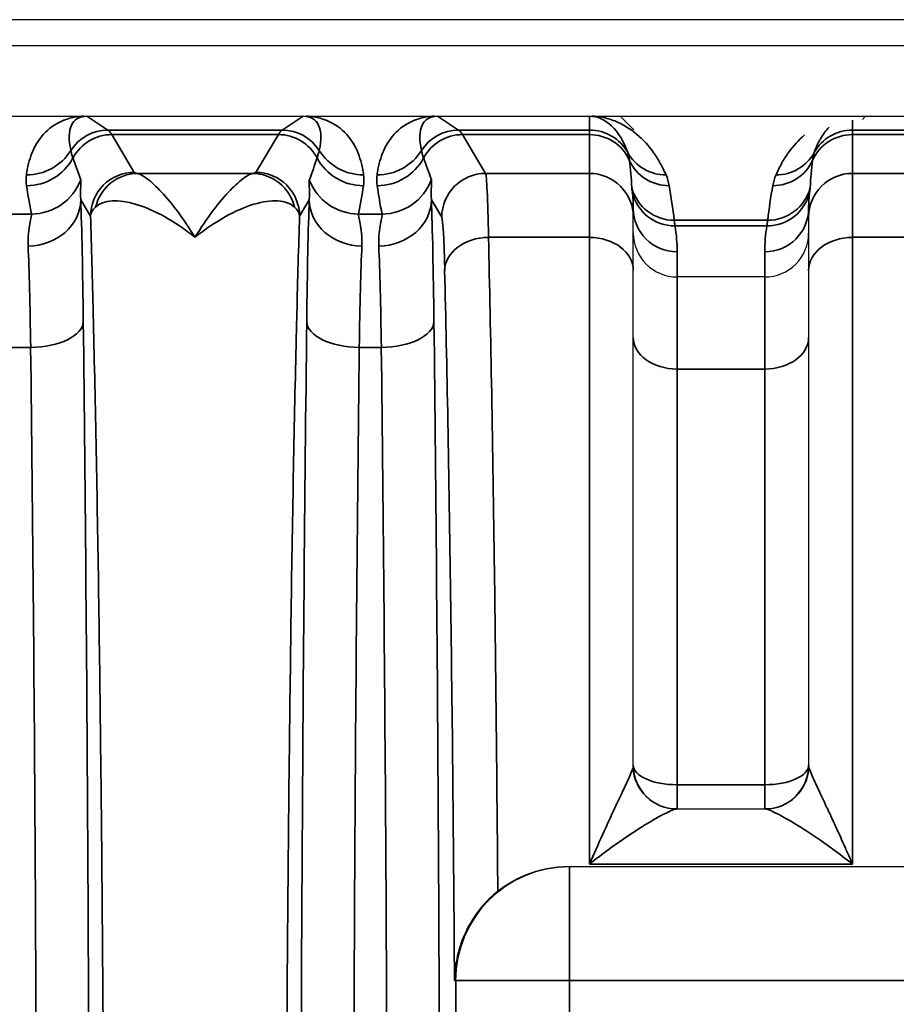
# Model space of a CAD drawing. Header units: millimetres. Extents: x 399 to 6233, y -1870 to 1602.
# Tile 638 of 656: x 5346 to 5356, y 756 to 768. Entities that reach past the tile are written whole.
import ezdxf

# ---------------------------------------------------------------- set-up
doc = ezdxf.new("R2010")
doc.units = ezdxf.units.MM
doc.layers.add('可見 (ISO)', color=7, linetype='Continuous', lineweight=25)
doc.layers.add('窄部可見 (ISO)', color=7, linetype='Continuous', lineweight=35)

msp = doc.modelspace()

# ---------------------------------------------------------------- linework, layer by layer
at = {"layer": '可見 (ISO)'}
for p, q in [((5439.386, 767.579), (5326.386, 767.579)), ((5435.136, 767.279), (5330.636, 767.279)), ((5330.636, 766.479), (5435.136, 766.479)), ((5352.642, 766.323), (5352.486, 766.479)), ((5355.249, 766.442), (5355.286, 766.479)), ((5352.636, 765.428), (5352.636, 765.326)), ((5354.636, 765.326), (5354.636, 765.428)), ((5352.636, 764.718), (5352.636, 765.326)), ((5354.636, 765.326), (5354.636, 764.718)), ((5352.636, 759.079), (5352.636, 764.718)), ((5354.136, 764.645), (5353.136, 764.645)), ((5354.636, 764.718), (5354.636, 759.079)), ((5353.13, 758.579), (5354.142, 758.579)), ((5351.898, 757.923), (5351.909, 757.923)), ((5351.909, 757.923), (5363.363, 757.923))]:
    msp.add_line(p, q, dxfattribs=at)
for centre, radius, start, end in [((5354.221, 761.579), 3, 237.9294, 237.9303), ((5353.136, 759.079), 0.5, 180, 270), ((5354.136, 759.079), 0.5, 270, 0), ((5354.221, 761.579), 3, 281.5801, 281.5804)]:
    msp.add_arc(centre, radius, start, end, dxfattribs=at)
for points, knots in [([(5346.367, 766.479), (5346.374, 766.479), (5346.381, 766.479), (5346.388, 766.479), (5346.394, 766.479), (5346.399, 766.479), (5346.403, 766.479)], [0.00000000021, 0.00000000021, 0.00000000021, 0.00000000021, 0.00002113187, 0.00002113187, 0.00002113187, 0.0000394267, 0.0000394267, 0.0000394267, 0.0000394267]), ([(5348.869, 766.479), (5348.873, 766.479), (5348.878, 766.479), (5348.884, 766.479), (5348.89, 766.479), (5348.898, 766.479), (5348.905, 766.479)], [-0.00000491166, -0.00000491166, -0.00000491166, -0.00000491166, 0.00001268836, 0.00001268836, 0.00001268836, 0.00003478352, 0.00003478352, 0.00003478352, 0.00003478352]), ([(5350.367, 766.479), (5350.374, 766.479), (5350.381, 766.479), (5350.388, 766.479), (5350.394, 766.479), (5350.399, 766.479), (5350.403, 766.479)], [0.00000000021, 0.00000000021, 0.00000000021, 0.00000000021, 0.00002113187, 0.00002113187, 0.00002113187, 0.0000394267, 0.0000394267, 0.0000394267, 0.0000394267]), ([(5352.136, 766.479), (5352.141, 766.479), (5352.146, 766.479), (5352.152, 766.479), (5352.157, 766.479), (5352.163, 766.479), (5352.168, 766.479)], [-0.00000448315, -0.00000448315, -0.00000448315, -0.00000448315, 0.00001417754, 0.00001417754, 0.00001417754, 0.00002981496, 0.00002981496, 0.00002981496, 0.00002981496]), ([(5352.636, 765.144), (5352.636, 765.013), (5352.691, 764.883), (5352.783, 764.791), (5352.875, 764.699), (5353.004, 764.645), (5353.136, 764.645)], [-0.0000151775, -0.0000151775, -0.0000151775, -0.0000151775, 0.0003793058, 0.0003793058, 0.0003793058, 0.0007737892, 0.0007737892, 0.0007737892, 0.0007737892]), ([(5354.136, 764.645), (5354.268, 764.645), (5354.398, 764.699), (5354.49, 764.791), (5354.582, 764.883), (5354.636, 765.014), (5354.636, 765.144)], [0, 0, 0, 0, 0.0003907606, 0.0003907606, 0.0003907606, 0.0007815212, 0.0007815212, 0.0007815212, 0.0007815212]), ([(5351.09, 757.64), (5351.181, 757.713), (5351.285, 757.776), (5351.557, 757.89), (5351.732, 757.923), (5351.898, 757.923)], [-0.08439113, -0.08439113, -0.08439113, -0.08439113, -0.04960186, -0.04960186, 0, 0, 0, 0]), ([(5351.09, 757.64), (5351.021, 757.585), (5350.955, 757.521), (5350.828, 757.367), (5350.77, 757.275), (5350.682, 757.09), (5350.65, 756.997), (5350.608, 756.812), (5350.597, 756.72), (5350.596, 756.627), (5350.596, 756.625), (5350.596, 756.623)], [0.0000025, 0.0000025, 0.0000025, 0.0000025, 0.0273791, 0.0273791, 0.0597, 0.0597, 0.089653, 0.089653, 0.1184213, 0.1184213, 0.1189519, 0.1189519, 0.1189519, 0.1189519])]:
    msp.add_open_spline(points, degree=3, knots=knots, dxfattribs=at)
at = {"layer": '窄部可見 (ISO)'}
for p, q in [((5346.403, 766.479), (5346.642, 766.32)), ((5348.631, 766.32), (5348.869, 766.479)), ((5350.403, 766.479), (5350.642, 766.32)), ((5352.136, 766.32), (5352.136, 766.479)), ((5355.136, 766.434), (5355.136, 766.32)), ((5346.642, 766.32), (5348.631, 766.32)), ((5350.642, 766.32), (5352.136, 766.32)), ((5352.136, 766.32), (5352.136, 766.268)), ((5355.136, 766.32), (5356.136, 766.32)), ((5355.136, 766.268), (5355.136, 766.32)), ((5348.587, 766.268), (5346.686, 766.268)), ((5346.686, 766.268), (5346.944, 765.838)), ((5348.329, 765.838), (5348.587, 766.268)), ((5352.136, 766.268), (5350.686, 766.268)), ((5350.686, 766.268), (5350.951, 765.825)), ((5352.136, 765.825), (5352.136, 766.268)), ((5356.136, 766.268), (5355.136, 766.268)), ((5355.136, 766.268), (5355.136, 765.825)), ((5346.98, 765.825), (5348.293, 765.825)), ((5350.951, 765.825), (5352.136, 765.825)), ((5352.136, 765.825), (5352.136, 765.097)), ((5355.136, 765.825), (5356.136, 765.825)), ((5355.136, 765.097), (5355.136, 765.825)), ((5346.444, 765.338), (5346.332, 765.524)), ((5348.94, 765.524), (5348.829, 765.338)), ((5350.451, 765.326), (5350.332, 765.524)), ((5345.502, 765.363), (5345.77, 765.363)), ((5349.502, 765.363), (5349.77, 765.363)), ((5353.103, 765.291), (5354.17, 765.291)), ((5354.159, 765.227), (5353.113, 765.227)), ((5352.136, 765.097), (5350.984, 765.097)), ((5352.136, 765.097), (5352.136, 757.95)), ((5356.136, 765.097), (5355.136, 765.097)), ((5355.136, 757.95), (5355.136, 765.097)), ((5353.136, 764.932), (5353.136, 764.645)), ((5354.136, 764.645), (5354.136, 764.932)), ((5353.136, 763.594), (5353.136, 764.645)), ((5354.136, 764.645), (5354.136, 763.594)), ((5345.762, 763.841), (5345.51, 763.841)), ((5349.762, 763.841), (5349.51, 763.841)), ((5354.136, 763.594), (5353.136, 763.594)), ((5353.136, 758.854), (5353.136, 763.594)), ((5354.136, 763.594), (5354.136, 758.854)), ((5353.136, 758.854), (5354.136, 758.854)), ((5353.136, 758.854), (5353.136, 758.579)), ((5354.136, 758.854), (5354.136, 758.579)), ((5351.909, 757.923), (5351.909, 756.623)), ((5355.136, 757.95), (5352.136, 757.95)), ((5350.61, 756.623), (5350.596, 756.623)), ((5350.61, 745.534), (5350.61, 756.623)), ((5350.61, 756.623), (5351.909, 756.623)), ((5363.363, 756.623), (5351.909, 756.623)), ((5351.909, 756.623), (5351.909, 745.534))]:
    msp.add_line(p, q, dxfattribs=at)
for centre, major_axis, ratio, start_param, end_param in [((5346.917, 765.636), (0.641, -0.802), 0.399262, 2.832426, 3.839089), ((5348.356, 765.636), (-0.641, -0.802), 0.399262, 2.444096, 3.45076), ((5350.917, 765.636), (0.641, -0.802), 0.399262, 2.832426, 3.839089), ((5352.136, 765.667), (0, -0.811), 0.616376, 2.081653, 3.141593), ((5346.642, 765.82), (-0.277, -0.416), 0.999683, 3.729704, 4.736367), ((5346.613, 666.286), (0, 100.043), 0.020838, 6.248286, 6.269226), ((5348.66, 666.286), (0, 100.043), 0.020838, 0.01396, 0.034899), ((5348.631, 765.82), (0.277, -0.416), 0.999683, 1.546818, 2.553481), ((5350.642, 765.82), (0.277, 0.416), 0.999683, 0.588111, 1.594775), ((5350.613, 666.286), (0, 100.043), 0.020838, 6.248286, 6.269226), ((5352.136, 765.82), (0.5, 0), 0.999903, 0.510856, 1.570796), ((5355.136, 765.82), (0.5, 0), 0.999903, 1.570796, 2.630736), ((5346.686, 765.769), (-0.429, -0.257), 0.999172, 4.17245, 5.254458), ((5348.587, 765.769), (0.429, -0.257), 0.999172, 1.028727, 2.110736), ((5350.686, 765.769), (0.429, 0.257), 0.999172, 1.030857, 2.112865), ((5352.136, 765.769), (0.5, 0), 0.999391, 0.430108, 1.570796), ((5355.136, 765.769), (0.5, 0), 0.999391, 1.570796, 2.711485), ((5345.713, 766.407), (0.595, -0.075), 0.998245, 4.838078, 5.844438), ((5349.56, 766.407), (-0.595, -0.075), 0.998245, 0.438747, 1.445107), ((5349.713, 766.407), (-0.595, 0.075), 0.998245, 1.696485, 2.702846), ((5345.715, 766.284), (0.594, 0.083), 0.998238, 4.573579, 5.655239), ((5347.139, 765.013), (1.006, -2.097), 0.194686, 4.130256, 4.260833), ((5348.134, 765.013), (-1.006, -2.097), 0.194686, 2.022352, 2.15293), ((5349.558, 766.284), (-0.594, 0.083), 0.998238, 0.627947, 1.709607), ((5349.715, 766.284), (-0.594, -0.083), 0.998238, 1.431986, 2.513646), ((5351.139, 765.013), (1.006, -2.097), 0.194686, 4.130256, 4.260833), ((5353.009, 766.308), (-0.46, -0.197), 0.997957, 0.107065, 1.167568), ((5352.136, 765.16), (0, -1.961), 0.255034, 1.830009, 2.000904), ((5353.045, 766.185), (-0.492, -0.092), 0.998212, 0.245949, 1.386768), ((5354.227, 766.185), (0.492, -0.092), 0.998212, 4.896417, 6.037237), ((5354.264, 766.308), (0.46, -0.197), 0.997957, 5.115617, 6.17612), ((5355.136, 765.16), (0, -1.961), 0.255034, 4.282281, 4.453176), ((5345.77, 765.962), (0.588, 0.12), 0.998201, 4.511525, 5.723718), ((5346.98, 765.326), (0.093, 0.491), 0.982993, 0.191203, 1.520008), ((5348.293, 765.326), (-0.093, 0.491), 0.982993, 4.763177, 6.091983), ((5349.502, 765.962), (-0.588, 0.12), 0.998201, 0.559467, 1.77166), ((5349.77, 765.962), (-0.588, -0.12), 0.998201, 1.369933, 2.582126), ((5350.951, 765.326), (0.429, 0.257), 0.999172, 1.030857, 2.600922), ((5350.953, 763.295), (0.003, -2.532), 0.018707, 2.362393, 3.10415), ((5352.136, 765.326), (0.5, 0), 0.999391, 0, 1.570796), ((5355.136, 765.326), (-0.5, 0), 0.999391, 4.712389, 6.283185), ((5346.491, 764.93), (-0.587, 1.898), 0.297416, 1.071506, 1.249581), ((5348.781, 764.93), (0.587, 1.898), 0.297416, 5.033605, 5.211679), ((5350.491, 764.93), (-0.587, 1.898), 0.297416, 1.071506, 1.249581), ((5353.103, 765.79), (-0.497, -0.054), 0.998252, 0.151951, 1.463611), ((5352.584, 765.057), (-0.126, 1.734), 0.309252, 4.825328, 5.06132), ((5354.688, 765.057), (0.126, 1.734), 0.309252, 1.221866, 1.457857), ((5354.17, 765.79), (0.497, -0.054), 0.998252, 4.819575, 6.131234), ((5345.732, 765.524), (0.6, 0.023), 0.876399, 4.678969, 6.239685), ((5346.306, 762.847), (0.007, -3.096), 0.02085, 2.000085, 2.615317), ((5348.966, 762.847), (-0.007, -3.096), 0.02085, 3.667868, 4.283101), ((5349.54, 765.524), (-0.6, 0.023), 0.876399, 0.0435, 1.604216), ((5349.732, 765.524), (0.6, 0.023), 0.876399, 4.678969, 6.239685), ((5350.306, 762.847), (0.007, -3.096), 0.02085, 2.000085, 2.615317), ((5352.136, 765.428), (0, -0.876), 0.570857, 1.570796, 1.786892), ((5353.113, 765.723), (-0.494, -0.079), 0.99169, 0.058198, 1.413837), ((5354.159, 765.723), (0.494, -0.079), 0.99169, 4.869348, 6.224987), ((5355.136, 765.428), (0, -0.876), 0.570857, 4.496293, 4.712389), ((5353.136, 765.428), (-0.5, 0), 0.991894, 0, 1.570796), ((5354.136, 765.428), (0.5, 0), 0.991894, 4.712389, 6.283185), ((5350.453, 763.217), (-0.003, 2.11), 0.022449, 5.503973, 6.245732), ((5352.631, 765.006), (-0.052, 0.974), 0.515671, 4.608661, 4.913273), ((5354.641, 765.006), (0.052, 0.974), 0.515671, 1.369912, 1.674524), ((5350.984, 764.718), (-0.5, -0.012), 0.756341, 4.694068, 6.251166), ((5352.136, 764.718), (0.5, 0), 0.756436, 0, 1.570796), ((5355.136, 764.718), (-0.5, 0), 0.756436, 4.712389, 6.283185), ((5345.706, 762.767), (-0.007, 2.58), 0.02502, 5.141663, 5.756891), ((5349.566, 762.767), (0.007, 2.58), 0.02502, 0.526295, 1.141522), ((5349.706, 762.767), (-0.007, 2.58), 0.02502, 5.141663, 5.756891), ((5345.762, 764.136), (0.6, 0.007), 0.49083, 4.706597, 6.259146), ((5349.51, 764.136), (-0.6, 0.007), 0.49083, 0.024039, 1.576589), ((5349.762, 764.136), (0.6, 0.007), 0.49083, 4.706597, 6.259146), ((5353.136, 763.956), (-0.5, 0), 0.722416, 0, 1.570796), ((5354.136, 763.956), (0.5, 0), 0.722416, 4.712389, 6.283185), ((5345.276, 751.079), (0, 26), 0.02143, 4.712389, 5.225461), ((5349.276, 751.079), (0, 26), 0.02143, 4.712389, 5.225461), ((5353.13, 759.079), (0, -0.5), 0.995128, 4.760791, 6.283185), ((5353.136, 759.079), (-0.5, 0), 0.448818, 0, 1.570796), ((5354.136, 759.079), (0.5, 0), 0.448818, 4.712389, 6.283185), ((5354.142, 759.079), (0, -0.5), 0.995128, 0, 1.522394), ((5351.909, 756.623), (0, 1.3), 0.999781, 0, 1.570796)]:
    msp.add_ellipse(centre, major_axis=major_axis, ratio=ratio, start_param=start_param, end_param=end_param, dxfattribs=at)
for points, knots in [([(5345.713, 765.808), (5345.715, 765.831), (5345.719, 765.854), (5345.723, 765.875), (5345.727, 765.896), (5345.731, 765.917), (5345.737, 765.937), (5345.747, 765.978), (5345.76, 766.018), (5345.776, 766.057), (5345.808, 766.137), (5345.853, 766.211), (5345.909, 766.273), (5345.969, 766.338), (5346.042, 766.39), (5346.123, 766.425), (5346.167, 766.444), (5346.212, 766.457), (5346.259, 766.466), (5346.295, 766.473), (5346.331, 766.477), (5346.367, 766.479)], [2.1358688, 2.1358688, 2.1358688, 2.1358688, 2.1945542, 2.1945542, 2.1945542, 2.25329, 2.25329, 2.25329, 2.3713058, 2.3713058, 2.3713058, 2.612508, 2.612508, 2.612508, 2.8678155, 2.8678155, 2.8678155, 3.004742, 3.004742, 3.004742, 3.1094244, 3.1094244, 3.1094244, 3.1094244]), ([(5348.905, 766.479), (5348.941, 766.477), (5348.978, 766.473), (5349.013, 766.466), (5349.06, 766.457), (5349.106, 766.444), (5349.149, 766.425), (5349.23, 766.39), (5349.303, 766.338), (5349.363, 766.273), (5349.42, 766.211), (5349.464, 766.137), (5349.497, 766.057), (5349.512, 766.018), (5349.525, 765.978), (5349.536, 765.937), (5349.541, 765.917), (5349.545, 765.896), (5349.549, 765.875), (5349.553, 765.854), (5349.557, 765.831), (5349.56, 765.808)], [0.0321682, 0.0321682, 0.0321682, 0.0321682, 0.1368507, 0.1368507, 0.1368507, 0.2737771, 0.2737771, 0.2737771, 0.5290847, 0.5290847, 0.5290847, 0.7702868, 0.7702868, 0.7702868, 0.8883026, 0.8883026, 0.8883026, 0.9470384, 0.9470384, 0.9470384, 1.0057239, 1.0057239, 1.0057239, 1.0057239]), ([(5349.713, 765.808), (5349.715, 765.831), (5349.719, 765.854), (5349.723, 765.875), (5349.727, 765.896), (5349.731, 765.917), (5349.737, 765.937), (5349.747, 765.978), (5349.76, 766.018), (5349.776, 766.057), (5349.808, 766.137), (5349.853, 766.211), (5349.909, 766.273), (5349.969, 766.338), (5350.042, 766.39), (5350.123, 766.425), (5350.167, 766.444), (5350.212, 766.457), (5350.259, 766.466), (5350.295, 766.473), (5350.331, 766.477), (5350.367, 766.479)], [5.2774615, 5.2774615, 5.2774615, 5.2774615, 5.3361469, 5.3361469, 5.3361469, 5.3948827, 5.3948827, 5.3948827, 5.5128985, 5.5128985, 5.5128985, 5.7541006, 5.7541006, 5.7541006, 6.0094082, 6.0094082, 6.0094082, 6.1463346, 6.1463346, 6.1463346, 6.2510171, 6.2510171, 6.2510171, 6.2510171]), ([(5352.168, 766.479), (5352.204, 766.477), (5352.242, 766.473), (5352.28, 766.466), (5352.327, 766.457), (5352.376, 766.443), (5352.424, 766.424), (5352.513, 766.389), (5352.6, 766.336), (5352.677, 766.271), (5352.751, 766.209), (5352.816, 766.135), (5352.871, 766.058), (5352.884, 766.039), (5352.897, 766.019), (5352.909, 766), (5352.922, 765.98), (5352.933, 765.961), (5352.944, 765.94), (5352.967, 765.9), (5352.989, 765.856), (5353.009, 765.809)], [3.173291, 3.173291, 3.173291, 3.173291, 3.287215, 3.287215, 3.287215, 3.430226, 3.430226, 3.430226, 3.695724, 3.695724, 3.695724, 3.948724, 3.948724, 3.948724, 4.011508, 4.011508, 4.011508, 4.074452, 4.074452, 4.074452, 4.201533, 4.201533, 4.201533, 4.201533]), ([(5354.869, 766.353), (5354.832, 766.315), (5354.799, 766.269), (5354.771, 766.222), (5354.764, 766.21), (5354.758, 766.198), (5354.751, 766.185), (5354.745, 766.173), (5354.739, 766.161), (5354.733, 766.148), (5354.721, 766.122), (5354.71, 766.094), (5354.7, 766.064)], [0.5439328, 0.5439328, 0.5439328, 0.5439328, 0.7984602, 0.7984602, 0.7984602, 0.8632018, 0.8632018, 0.8632018, 0.9282225, 0.9282225, 0.9282225, 1.05994, 1.05994, 1.05994, 1.05994]), ([(5354.264, 765.809), (5354.284, 765.857), (5354.307, 765.903), (5354.331, 765.945), (5354.342, 765.966), (5354.354, 765.986), (5354.367, 766.006), (5354.379, 766.025), (5354.393, 766.045), (5354.407, 766.065), (5354.459, 766.137), (5354.521, 766.207), (5354.59, 766.266)], [5.2232453, 5.2232453, 5.2232453, 5.2232453, 5.3545516, 5.3545516, 5.3545516, 5.4193546, 5.4193546, 5.4193546, 5.4838829, 5.4838829, 5.4838829, 5.724333, 5.724333, 5.724333, 5.724333]), ([(5346.219, 766.087), (5346.222, 766.075), (5346.225, 766.063), (5346.229, 766.05), (5346.234, 766.035), (5346.239, 766.02), (5346.244, 766.003)], [0, 0, 0, 0, 0.001000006, 0.001000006, 0.001000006, 0.00208995, 0.00208995, 0.00208995, 0.00208995]), ([(5349.028, 766.003), (5349.033, 766.018), (5349.038, 766.033), (5349.042, 766.046), (5349.046, 766.061), (5349.05, 766.074), (5349.053, 766.087)], [0, 0, 0, 0, 0.001000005, 0.001000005, 0.001000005, 0.002089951, 0.002089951, 0.002089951, 0.002089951]), ([(5350.219, 766.087), (5350.222, 766.075), (5350.225, 766.063), (5350.229, 766.05), (5350.234, 766.035), (5350.239, 766.02), (5350.244, 766.003)], [0, 0, 0, 0, 0.001000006, 0.001000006, 0.001000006, 0.00208995, 0.00208995, 0.00208995, 0.00208995]), ([(5352.591, 765.977), (5352.589, 765.993), (5352.587, 766.007), (5352.584, 766.021), (5352.581, 766.037), (5352.577, 766.051), (5352.572, 766.064)], [0, 0, 0, 0, 0.001000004, 0.001000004, 0.001000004, 0.00208903, 0.00208903, 0.00208903, 0.00208903]), ([(5354.7, 766.064), (5354.696, 766.052), (5354.692, 766.039), (5354.689, 766.025), (5354.686, 766.01), (5354.684, 765.994), (5354.682, 765.977)], [0, 0, 0, 0, 0.001000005, 0.001000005, 0.001000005, 0.002089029, 0.002089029, 0.002089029, 0.002089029]), ([(5346.332, 765.752), (5346.336, 765.741), (5346.335, 765.716), (5346.333, 765.679), (5346.333, 765.678), (5346.333, 765.677), (5346.333, 765.676), (5346.331, 765.639), (5346.327, 765.589), (5346.332, 765.524)], [0, 0, 0, 0, 0.000774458, 0.000774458, 0.000774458, 0.000793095, 0.000793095, 0.000793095, 0.001548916, 0.001548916, 0.001548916, 0.001548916]), ([(5346.944, 765.838), (5346.813, 765.838), (5346.683, 765.784), (5346.59, 765.692), (5346.498, 765.599), (5346.444, 765.469), (5346.444, 765.338)], [0, 0, 0, 0, 0.5, 0.5, 0.5, 1, 1, 1, 1]), ([(5346.98, 765.825), (5347.007, 765.819), (5347.046, 765.797), (5347.094, 765.762), (5347.141, 765.726), (5347.196, 765.675), (5347.254, 765.613), (5347.313, 765.551), (5347.375, 765.476), (5347.439, 765.39), (5347.503, 765.304), (5347.57, 765.205), (5347.636, 765.097)], [0, 0, 0, 0, 0.000534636, 0.000534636, 0.000534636, 0.001069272, 0.001069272, 0.001069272, 0.001603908, 0.001603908, 0.001603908, 0.002138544, 0.002138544, 0.002138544, 0.002138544]), ([(5347.636, 765.097), (5347.769, 765.315), (5347.901, 765.488), (5348.077, 765.675), (5348.132, 765.726), (5348.226, 765.797), (5348.266, 765.819), (5348.293, 765.825)], [-0.000011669, -0.000011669, -0.000011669, -0.000011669, 0.001066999, 0.001066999, 0.001606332, 0.001606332, 0.002145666, 0.002145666, 0.002145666, 0.002145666]), ([(5348.329, 765.838), (5348.46, 765.838), (5348.59, 765.784), (5348.682, 765.692), (5348.775, 765.599), (5348.829, 765.469), (5348.829, 765.338)], [0, 0, 0, 0, 0.5, 0.5, 0.5, 1, 1, 1, 1]), ([(5348.94, 765.524), (5348.945, 765.589), (5348.942, 765.639), (5348.939, 765.677), (5348.939, 765.677), (5348.939, 765.678), (5348.939, 765.679), (5348.937, 765.716), (5348.936, 765.741), (5348.94, 765.752)], [0, 0, 0, 0, 0.000759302, 0.000759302, 0.000759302, 0.000774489, 0.000774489, 0.000774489, 0.001548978, 0.001548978, 0.001548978, 0.001548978]), ([(5350.332, 765.752), (5350.336, 765.741), (5350.335, 765.716), (5350.333, 765.679), (5350.333, 765.678), (5350.333, 765.677), (5350.333, 765.676), (5350.331, 765.639), (5350.327, 765.589), (5350.332, 765.524)], [0, 0, 0, 0, 0.000774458, 0.000774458, 0.000774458, 0.000793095, 0.000793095, 0.000793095, 0.001548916, 0.001548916, 0.001548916, 0.001548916]), ([(5352.625, 765.616), (5352.623, 765.626), (5352.622, 765.636), (5352.621, 765.644), (5352.62, 765.651), (5352.62, 765.657), (5352.619, 765.662)], [0, 0, 0, 0, 0.0003830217, 0.0003830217, 0.0003830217, 0.0007195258, 0.0007195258, 0.0007195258, 0.0007195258]), ([(5354.653, 765.662), (5354.653, 765.657), (5354.652, 765.651), (5354.651, 765.644), (5354.65, 765.636), (5354.649, 765.626), (5354.648, 765.616)], [0, 0, 0, 0, 0.0003365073, 0.0003365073, 0.0003365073, 0.0007195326, 0.0007195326, 0.0007195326, 0.0007195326]), ([(5347.636, 765.097), (5347.401, 765.285), (5347.168, 765.413), (5346.965, 765.473), (5346.761, 765.534), (5346.59, 765.525), (5346.502, 765.442)], [-0.00001122, -0.00001122, -0.00001122, -0.00001122, 0.001104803, 0.001104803, 0.001104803, 0.002220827, 0.002220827, 0.002220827, 0.002220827]), ([(5348.77, 765.442), (5348.726, 765.484), (5348.661, 765.507), (5348.582, 765.512), (5348.503, 765.517), (5348.409, 765.504), (5348.308, 765.474), (5348.107, 765.414), (5347.872, 765.285), (5347.636, 765.097)], [0, 0, 0, 0, 0.000558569, 0.000558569, 0.000558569, 0.001117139, 0.001117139, 0.001117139, 0.002234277, 0.002234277, 0.002234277, 0.002234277]), ([(5348.829, 765.338), (5348.828, 765.339), (5348.828, 765.342), (5348.828, 765.344), (5348.828, 765.346), (5348.827, 765.349), (5348.827, 765.351), (5348.826, 765.355), (5348.825, 765.36), (5348.824, 765.364), (5348.821, 765.373), (5348.817, 765.381), (5348.812, 765.39), (5348.803, 765.408), (5348.789, 765.425), (5348.77, 765.442)], [-0.00000006, -0.00000006, -0.00000006, -0.00000006, 0.0000257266, 0.0000257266, 0.0000257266, 0.0000544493, 0.0000544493, 0.0000544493, 0.000111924, 0.000111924, 0.000111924, 0.0002271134, 0.0002271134, 0.0002271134, 0.0004594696, 0.0004594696, 0.0004594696, 0.0004594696]), ([(5345.732, 764.998), (5345.728, 765.106), (5345.741, 765.189), (5345.764, 765.312), (5345.773, 765.35), (5345.77, 765.363)], [0, 0, 0, 0, 0.000661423, 0.000661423, 0.001322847, 0.001322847, 0.001322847, 0.001322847]), ([(5346.444, 736.819), (5346.455, 737.166), (5346.465, 737.539), (5346.475, 737.928), (5346.476, 737.991), (5346.478, 738.055), (5346.479, 738.121), (5346.491, 738.585), (5346.501, 739.081), (5346.511, 739.599), (5346.521, 740.118), (5346.53, 740.662), (5346.538, 741.232), (5346.547, 741.801), (5346.554, 742.399), (5346.561, 743.015), (5346.564, 743.276), (5346.567, 743.54), (5346.57, 743.807), (5346.573, 744.171), (5346.576, 744.54), (5346.579, 744.916), (5346.585, 745.567), (5346.589, 746.237), (5346.593, 746.922), (5346.6, 748.292), (5346.603, 749.678), (5346.603, 751.079), (5346.603, 752.48), (5346.6, 753.865), (5346.593, 755.236), (5346.587, 756.316), (5346.579, 757.355), (5346.57, 758.351), (5346.567, 758.618), (5346.564, 758.882), (5346.561, 759.142), (5346.554, 759.759), (5346.547, 760.356), (5346.538, 760.926), (5346.53, 761.495), (5346.521, 762.039), (5346.511, 762.558), (5346.501, 763.077), (5346.491, 763.573), (5346.479, 764.037), (5346.478, 764.102), (5346.476, 764.166), (5346.475, 764.23), (5346.465, 764.618), (5346.455, 764.991), (5346.444, 765.338)], [0.0267397, 0.0267397, 0.0267397, 0.0267397, 0.0775919, 0.0775919, 0.0775919, 0.0858976, 0.0858976, 0.0858976, 0.1450554, 0.1450554, 0.1450554, 0.2042133, 0.2042133, 0.2042133, 0.2633711, 0.2633711, 0.2633711, 0.2884173, 0.2884173, 0.2884173, 0.322529, 0.322529, 0.322529, 0.3816868, 0.3816868, 0.3816868, 0.5, 0.5, 0.5, 0.6183182, 0.6183182, 0.6183182, 0.7115983, 0.7115983, 0.7115983, 0.7366339, 0.7366339, 0.7366339, 0.7957918, 0.7957918, 0.7957918, 0.8549496, 0.8549496, 0.8549496, 0.9141075, 0.9141075, 0.9141075, 0.9224155, 0.9224155, 0.9224155, 0.9732653, 0.9732653, 0.9732653, 0.9732653]), ([(5348.829, 765.338), (5348.818, 764.992), (5348.807, 764.618), (5348.798, 764.23), (5348.796, 764.166), (5348.795, 764.102), (5348.793, 764.037), (5348.782, 763.573), (5348.771, 763.077), (5348.761, 762.558), (5348.752, 762.039), (5348.742, 761.495), (5348.734, 760.926), (5348.726, 760.356), (5348.718, 759.759), (5348.711, 759.143), (5348.708, 758.882), (5348.705, 758.618), (5348.703, 758.351), (5348.699, 757.987), (5348.696, 757.617), (5348.693, 757.242), (5348.688, 756.59), (5348.683, 755.92), (5348.68, 755.235), (5348.672, 753.866), (5348.669, 752.48), (5348.669, 751.079), (5348.669, 749.678), (5348.672, 748.292), (5348.68, 746.922), (5348.685, 745.842), (5348.693, 744.802), (5348.703, 743.807), (5348.705, 743.54), (5348.708, 743.276), (5348.711, 743.015), (5348.718, 742.399), (5348.726, 741.801), (5348.734, 741.232), (5348.742, 740.662), (5348.752, 740.118), (5348.761, 739.6), (5348.771, 739.081), (5348.782, 738.585), (5348.793, 738.121), (5348.795, 738.055), (5348.796, 737.991), (5348.798, 737.928), (5348.807, 737.539), (5348.818, 737.166), (5348.829, 736.819)], [0.0267397, 0.0267397, 0.0267397, 0.0267397, 0.0775919, 0.0775919, 0.0775919, 0.0858976, 0.0858976, 0.0858976, 0.1450554, 0.1450554, 0.1450554, 0.2042133, 0.2042133, 0.2042133, 0.2633711, 0.2633711, 0.2633711, 0.2884173, 0.2884173, 0.2884173, 0.322529, 0.322529, 0.322529, 0.3816868, 0.3816868, 0.3816868, 0.5, 0.5, 0.5, 0.6183182, 0.6183182, 0.6183182, 0.7115983, 0.7115983, 0.7115983, 0.7366339, 0.7366339, 0.7366339, 0.7957918, 0.7957918, 0.7957918, 0.8549496, 0.8549496, 0.8549496, 0.9141075, 0.9141075, 0.9141075, 0.9224155, 0.9224155, 0.9224155, 0.9732653, 0.9732653, 0.9732653, 0.9732653]), ([(5349.502, 765.363), (5349.499, 765.35), (5349.508, 765.313), (5349.531, 765.191), (5349.545, 765.106), (5349.54, 764.998)], [0, 0, 0, 0, 0.000661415, 0.000661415, 0.001322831, 0.001322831, 0.001322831, 0.001322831]), ([(5349.732, 764.998), (5349.728, 765.106), (5349.741, 765.189), (5349.764, 765.312), (5349.773, 765.35), (5349.77, 765.363)], [0, 0, 0, 0, 0.000661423, 0.000661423, 0.001322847, 0.001322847, 0.001322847, 0.001322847]), ([(5353.103, 765.291), (5353.103, 765.285), (5353.105, 765.277), (5353.106, 765.267), (5353.108, 765.256), (5353.11, 765.243), (5353.113, 765.227)], [0, 0, 0, 0, 0.0003206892, 0.0003206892, 0.0003206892, 0.0006862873, 0.0006862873, 0.0006862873, 0.0006862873]), ([(5354.159, 765.227), (5354.162, 765.243), (5354.164, 765.256), (5354.166, 765.267), (5354.168, 765.277), (5354.169, 765.285), (5354.17, 765.291)], [0, 0, 0, 0, 0.0003655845, 0.0003655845, 0.0003655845, 0.0006862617, 0.0006862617, 0.0006862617, 0.0006862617]), ([(5350.984, 765.097), (5351.009, 764), (5351.033, 762.71), (5351.052, 761.29), (5351.067, 760.141), (5351.08, 758.908), (5351.09, 757.64)], [5.4253389, 5.4253389, 5.4253389, 5.4253389, 5.6994911, 5.6994911, 5.6994911, 5.9212639, 5.9212639, 5.9212639, 5.9212639]), ([(5350.596, 756.623), (5350.586, 758.154), (5350.571, 759.646), (5350.552, 761.014), (5350.533, 762.398), (5350.51, 763.653), (5350.484, 764.718)], [0.3125516, 0.3125516, 0.3125516, 0.3125516, 0.583573, 0.583573, 0.583573, 0.8578464, 0.8578464, 0.8578464, 0.8578464]), ([(5346.362, 764.136), (5346.385, 762.154), (5346.403, 760.028), (5346.415, 757.828), (5346.427, 755.628), (5346.434, 753.353), (5346.434, 751.079)], [5.7701132, 5.7701132, 5.7701132, 5.7701132, 6.0266493, 6.0266493, 6.0266493, 6.2831853, 6.2831853, 6.2831853, 6.2831853]), ([(5348.911, 738.022), (5348.887, 740.004), (5348.869, 742.129), (5348.857, 744.33), (5348.845, 746.53), (5348.839, 748.804), (5348.839, 751.079), (5348.839, 753.353), (5348.845, 755.628), (5348.857, 757.828), (5348.869, 760.028), (5348.887, 762.154), (5348.911, 764.136)], [2.628521, 2.628521, 2.628521, 2.628521, 2.885057, 2.885057, 2.885057, 3.141593, 3.141593, 3.141593, 3.398129, 3.398129, 3.398129, 3.654665, 3.654665, 3.654665, 3.654665]), ([(5350.362, 764.136), (5350.385, 762.154), (5350.403, 760.028), (5350.415, 757.828), (5350.427, 755.628), (5350.434, 753.353), (5350.434, 751.079)], [5.7701132, 5.7701132, 5.7701132, 5.7701132, 6.0266493, 6.0266493, 6.0266493, 6.2831853, 6.2831853, 6.2831853, 6.2831853]), ([(5349.51, 763.841), (5349.487, 761.904), (5349.469, 759.826), (5349.445, 755.525), (5349.439, 753.302), (5349.439, 748.855), (5349.445, 746.632), (5349.469, 742.331), (5349.487, 740.254), (5349.51, 738.317)], [2.628521, 2.628521, 2.628521, 2.628521, 2.885057, 2.885057, 3.141593, 3.141593, 3.398129, 3.398129, 3.654665, 3.654665, 3.654665, 3.654665]), ([(5352.136, 757.95), (5352.236, 758.179), (5352.336, 758.398), (5352.427, 758.592), (5352.432, 758.603), (5352.437, 758.613), (5352.442, 758.624), (5352.482, 758.709), (5352.52, 758.79), (5352.553, 758.861), (5352.557, 758.87), (5352.561, 758.878), (5352.565, 758.887), (5352.581, 758.923), (5352.596, 758.957), (5352.609, 758.986), (5352.62, 759.013), (5352.629, 759.037), (5352.633, 759.055)], [-0.000007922, -0.000007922, -0.000007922, -0.000007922, 0.000792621, 0.000792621, 0.000792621, 0.000836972, 0.000836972, 0.000836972, 0.001192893, 0.001192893, 0.001192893, 0.001236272, 0.001236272, 0.001236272, 0.001422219, 0.001422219, 0.001422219, 0.001593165, 0.001593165, 0.001593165, 0.001593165]), ([(5354.639, 759.055), (5354.644, 759.037), (5354.653, 759.013), (5354.664, 758.986), (5354.676, 758.956), (5354.691, 758.923), (5354.708, 758.887), (5354.711, 758.878), (5354.715, 758.87), (5354.719, 758.861), (5354.753, 758.789), (5354.791, 758.708), (5354.83, 758.624), (5354.835, 758.613), (5354.84, 758.602), (5354.846, 758.592), (5354.868, 758.543), (5354.892, 758.493), (5354.915, 758.442), (5354.936, 758.397), (5354.957, 758.351), (5354.979, 758.304), (5354.994, 758.271), (5355.009, 758.237), (5355.024, 758.203), (5355.043, 758.162), (5355.061, 758.12), (5355.08, 758.078), (5355.099, 758.036), (5355.117, 757.993), (5355.136, 757.95)], [0, 0, 0, 0, 0.000170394, 0.000170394, 0.000170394, 0.00035746, 0.00035746, 0.00035746, 0.000401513, 0.000401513, 0.000401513, 0.000758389, 0.000758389, 0.000758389, 0.000803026, 0.000803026, 0.000803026, 0.001003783, 0.001003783, 0.001003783, 0.001179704, 0.001179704, 0.001179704, 0.001304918, 0.001304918, 0.001304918, 0.001455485, 0.001455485, 0.001455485, 0.001606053, 0.001606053, 0.001606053, 0.001606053]), ([(5353.13, 758.579), (5353.121, 758.579), (5353.104, 758.574), (5353.081, 758.564), (5353.057, 758.555), (5353.027, 758.541), (5352.993, 758.524), (5352.987, 758.521), (5352.981, 758.518), (5352.974, 758.514), (5352.938, 758.495), (5352.897, 758.473), (5352.855, 758.448), (5352.82, 758.428), (5352.784, 758.406), (5352.748, 758.384), (5352.739, 758.378), (5352.73, 758.373), (5352.722, 758.367), (5352.676, 758.338), (5352.629, 758.307), (5352.581, 758.275), (5352.438, 758.179), (5352.286, 758.068), (5352.136, 757.95)], [0, 0, 0, 0, 0.000175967, 0.000175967, 0.000175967, 0.000359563, 0.000359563, 0.000359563, 0.000393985, 0.000393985, 0.000393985, 0.000590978, 0.000590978, 0.000590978, 0.000749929, 0.000749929, 0.000749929, 0.000787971, 0.000787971, 0.000787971, 0.000984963, 0.000984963, 0.000984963, 0.001575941, 0.001575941, 0.001575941, 0.001575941]), ([(5355.136, 757.95), (5355.061, 758.009), (5354.986, 758.066), (5354.912, 758.12), (5354.887, 758.138), (5354.862, 758.156), (5354.838, 758.174), (5354.832, 758.178), (5354.827, 758.182), (5354.821, 758.186), (5354.728, 758.251), (5354.637, 758.312), (5354.551, 758.367), (5354.542, 758.372), (5354.533, 758.378), (5354.525, 758.383), (5354.443, 758.434), (5354.365, 758.48), (5354.298, 758.514), (5354.291, 758.518), (5354.285, 758.521), (5354.279, 758.524), (5354.246, 758.541), (5354.216, 758.555), (5354.192, 758.564), (5354.168, 758.574), (5354.151, 758.579), (5354.142, 758.579)], [-0.000006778, -0.000006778, -0.000006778, -0.000006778, 0.000287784, 0.000287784, 0.000287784, 0.000385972, 0.000385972, 0.000385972, 0.000408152, 0.000408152, 0.000408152, 0.000778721, 0.000778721, 0.000778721, 0.000816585, 0.000816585, 0.000816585, 0.001171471, 0.001171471, 0.001171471, 0.001205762, 0.001205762, 0.001205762, 0.001389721, 0.001389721, 0.001389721, 0.00156422, 0.00156422, 0.00156422, 0.00156422])]:
    msp.add_open_spline(points, degree=3, knots=knots, dxfattribs=at)
for points in [[(5345.715, 765.685), (5345.709, 765.726), (5345.707, 765.767), (5345.713, 765.808)], [(5346.944, 765.838), (5346.946, 765.834), (5346.958, 765.83), (5346.98, 765.825)], [(5348.293, 765.825), (5348.315, 765.83), (5348.326, 765.834), (5348.329, 765.838)], [(5349.56, 765.808), (5349.565, 765.767), (5349.564, 765.726), (5349.558, 765.685)], [(5349.715, 765.685), (5349.709, 765.726), (5349.707, 765.767), (5349.713, 765.808)], [(5353.009, 765.809), (5353.026, 765.768), (5353.037, 765.727), (5353.045, 765.686)], [(5354.227, 765.686), (5354.235, 765.727), (5354.246, 765.768), (5354.264, 765.809)], [(5346.502, 765.442), (5346.466, 765.408), (5346.447, 765.373), (5346.444, 765.338)], [(5352.633, 759.055), (5352.635, 759.063), (5352.636, 759.071), (5352.636, 759.079)], [(5354.636, 759.079), (5354.636, 759.071), (5354.637, 759.063), (5354.639, 759.055)]]:
    msp.add_open_spline(points, degree=3, dxfattribs=at)

doc.saveas('drawing.dxf')
